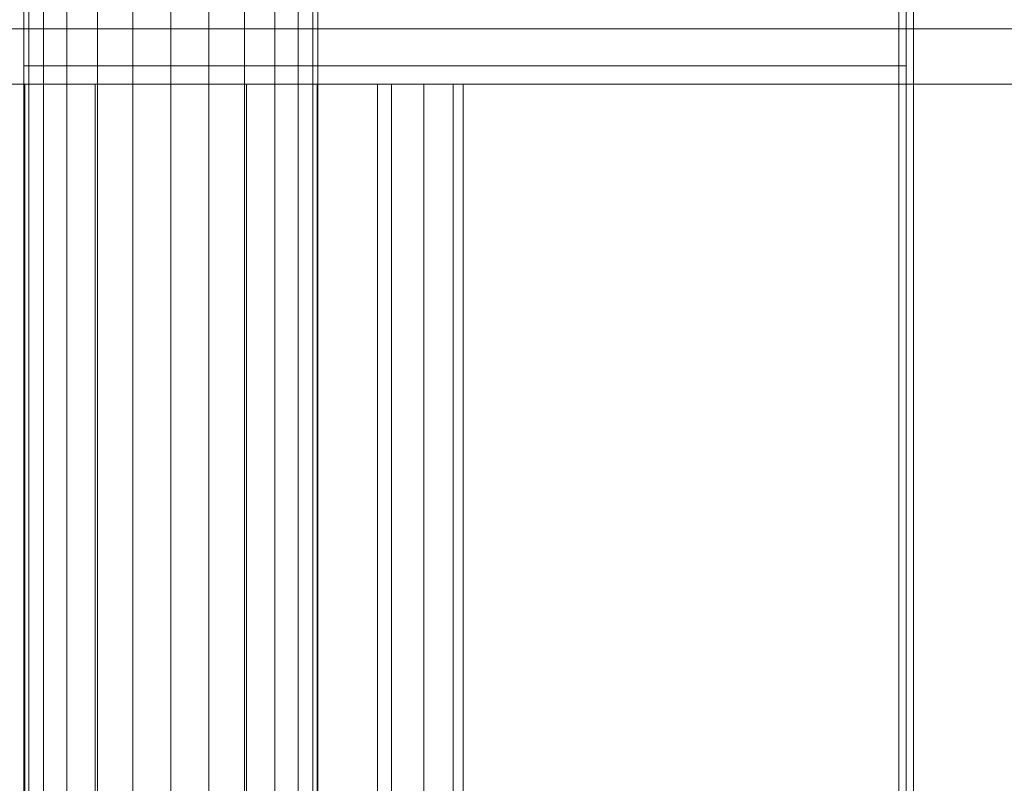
# Model space of a CAD drawing. Header units: millimetres. Extents: x -4395 to 65662, y -65530 to 6847.
# Tile 966 of 1034: x 59970 to 60238, y -16940 to -16732. Entities that reach past the tile are written whole.
import ezdxf

# ---------------------------------------------------------------- set-up
doc = ezdxf.new("R2010")
doc.units = ezdxf.units.MM
doc.layers.add('superior_secador', color=7, linetype='Continuous', lineweight=0)

msp = doc.modelspace()

# ---------------------------------------------------------------- linework, layer by layer
at = {"layer": 'superior_secador'}
for p, q in [((60211.134, -16600), (60211.134, -19400)), ((60209.134, -19380), (60209.134, -16620)), ((60213.134, -16620), (60213.134, -19380)), ((59971.134, -16640), (59971.134, -19360)), ((59972.497, -16640), (59972.497, -19360)), ((59976.493, -16640), (59976.493, -19360)), ((59982.85, -16640), (59982.85, -19360)), ((59991.134, -16640), (59991.134, -19360)), ((60000.781, -16640), (60000.781, -19360)), ((60011.134, -16640), (60011.134, -19360)), ((60021.487, -16640), (60021.487, -19360)), ((60031.134, -16640), (60031.134, -19360)), ((60039.418, -16640), (60039.418, -19360)), ((60045.775, -16640), (60045.775, -19360)), ((60049.771, -16640), (60049.771, -19360)), ((60051.134, -19360), (60051.134, -16640)), ((60461.134, -16735), (40461.134, -16735)), ((60211.134, -16745), (59971.134, -16745)), ((59971.134, -16750), (59971.134, -16745)), ((60211.134, -16745), (60211.134, -16750)), ((59971.384, -16750), (59954.919, -16750)), ((59962.801, -16750), (59971.134, -16750)), ((59971.134, -19250), (59971.134, -16750)), ((59971.134, -16750), (60211.134, -16750)), ((59990.558, -16750), (59971.384, -16750)), ((59971.384, -16750), (59971.384, -19250)), ((60011.134, -16750), (59990.558, -16750)), ((59990.558, -16750), (59990.558, -19250)), ((60031.71, -16750), (60011.134, -16750)), ((60011.134, -16750), (60011.134, -19250)), ((60050.884, -16750), (60031.71, -16750)), ((60031.71, -16750), (60031.71, -19250)), ((60067.349, -16750), (60050.884, -16750)), ((60050.884, -16750), (60050.884, -19250)), ((60079.983, -16750), (60067.349, -16750)), ((60067.349, -16750), (60067.349, -19250)), ((60211.134, -16750), (60071.134, -16750)), ((60071.134, -16750), (60071.134, -19250)), ((60321.134, -16750), (60071.134, -16750)), ((60087.925, -16750), (60079.983, -16750)), ((60079.983, -16750), (60079.983, -19250)), ((60087.925, -16750), (60090.634, -16750)), ((60087.925, -16750), (60087.925, -19250)), ((60090.634, -19250), (60090.634, -16750)), ((60211.134, -16750), (60211.134, -19250))]:
    msp.add_line(p, q, dxfattribs=at)

doc.saveas('drawing.dxf')
